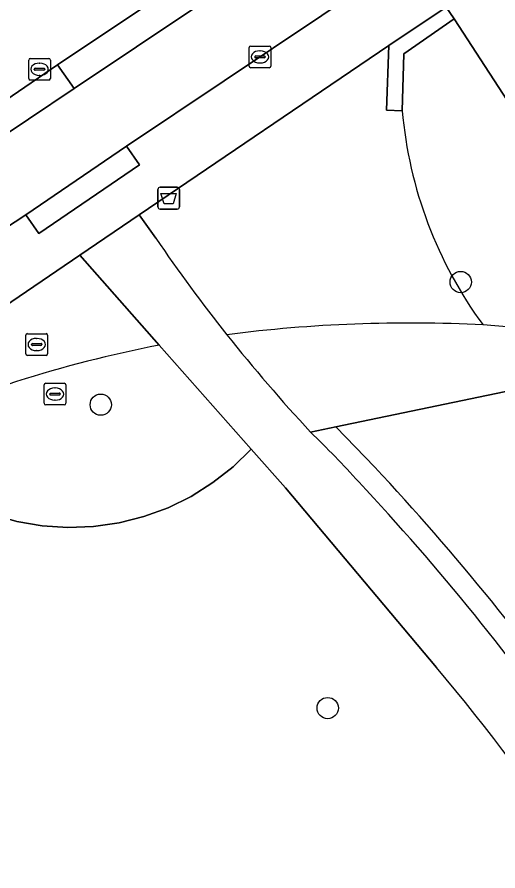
# Model space of a CAD drawing. Extents: x 160663 to 161506, y 382245 to 383291.
# Drawn here: x 161356.89 to 161378.99, y 382421.3 to 382460.57 of the extents above; entities that cross this region are included whole.
import ezdxf

# ---------------------------------------------------------------- set-up
doc = ezdxf.new("R2010")
doc.units = 0
for name, color, linetype in [('IMGEO_Afvalbak', 7, 'Continuous'), ('IMGEO_Boom', 7, 'Continuous'), ('IMGEO_Fietspad_gesloten', 7, 'Continuous'), ('IMGEO_Groenvoorziening', 7, 'Continuous'), ('IMGEO_Kolk', 7, 'Continuous'), ('IMGEO_Muur', 7, 'Continuous'), ('IMGEO_Rijbaan_lokaal_gesloten', 7, 'Continuous'), ('IMGEO_Rioolput', 7, 'Continuous'), ('IMGEO_Verkeerseiland_gesloten', 7, 'Continuous'), ('IMGEO_Voetpad_gesloten', 7, 'Continuous'), ('IMGEO_Voetpad_open', 7, 'Continuous'), ('IMGEO_Waterloop', 7, 'Continuous')]:
    doc.layers.add(name, color=color, linetype=linetype)

msp = doc.modelspace()

# ---------------------------------------------------------------- linework, layer by layer
at = {"layer": 'IMGEO_Afvalbak'}
for p, q in [((161363.363, 382451.842), (161363.363, 382452.642)), ((161363.363, 382452.642), (161363.363, 382451.842)), ((161363.463, 382452.742), (161364.253, 382452.742)), ((161364.253, 382452.742), (161363.463, 382452.742)), ((161364.353, 382452.642), (161364.353, 382451.842)), ((161364.353, 382451.842), (161364.353, 382452.642)), ((161364.253, 382451.742), (161363.463, 382451.742)), ((161363.463, 382451.742), (161364.253, 382451.742))]:
    msp.add_line(p, q, dxfattribs=at)
msp.add_lwpolyline([(161363.506, 382452.456), (161364.21, 382452.456), (161364.061, 382451.986), (161363.655, 382451.986), (161363.506, 382452.456)], dxfattribs=at)
for centre, start, end in [((161363.463, 382452.642), 90, 180), ((161363.463, 382452.642), 90, 180), ((161364.253, 382452.642), 0, 90), ((161364.253, 382452.642), 360, 90), ((161363.463, 382451.842), 180, 270), ((161363.463, 382451.842), 180, 270), ((161364.253, 382451.842), 270, 0), ((161364.253, 382451.842), 270, 0)]:
    msp.add_arc(centre, 0.1, start, end, dxfattribs=at)
at = {"layer": 'IMGEO_Boom'}
for centre in [(161377.277, 382448.383), (161360.741, 382442.743), (161371.167, 382428.787)]:
    msp.add_circle(centre, 0.489, dxfattribs=at)
at = {"layer": 'IMGEO_Fietspad_gesloten'}
msp.add_lwpolyline([(161350.82, 382447.225), (161357.301, 382451.48), (161361.92, 382454.641), (161375.391, 382463.662), (161373.885, 382466.919), (161359.51, 382457.293), (161355.3, 382454.467), (161347.847, 382449.384)], dxfattribs=at)
at = {"layer": 'IMGEO_Groenvoorziening'}
for points in [[(161376.982, 382460.491), (161374.667, 382458.884), (161374.592, 382456.265)], [(161386.918, 382445.183), (161376.982, 382460.491)], [(161374.592, 382456.265), (161373.87, 382456.289), (161373.971, 382459.261), (161362.505, 382451.469), (161363.27, 382450.395)], [(161363.43, 382445.48), (161359.775, 382449.613), (161349.621, 382442.712), (161350.266, 382441.723), (161350.542, 382441.384)], [(161350.542, 382441.384), (161351.011, 382440.806), (161351.262, 382440.56), (161351.719, 382440.091), (161352.626, 382439.335), (161353.608, 382438.679), (161354.653, 382438.128), (161355.75, 382437.69), (161356.887, 382437.369), (161358.051, 382437.169), (161359.229, 382437.091), (161360.41, 382437.137), (161361.579, 382437.306), (161362.723, 382437.596), (161363.832, 382438.005), (161364.891, 382438.527), (161365.89, 382439.157), (161366.818, 382439.887), (161367.657, 382440.7), (161363.43, 382445.48)], [(161370.379, 382441.484), (161371.537, 382441.725), (161387.016, 382444.945), (161386.918, 382445.183)], [(161398.008, 382410.364), (161394.901, 382422.428), (161394.216, 382422.083), (161393.475, 382421.889), (161392.709, 382421.852), (161392.178, 382421.922), (161391.517, 382421.984), (161391.102, 382422.139), (161390.561, 382422.523), (161390.237, 382422.929), (161388.442, 382426.754), (161388.645, 382428.375), (161388.873, 382429.161), (161389.363, 382430.281), (161390.028, 382430.66), (161390.757, 382430.893), (161391.519, 382430.969), (161392.494, 382430.832), (161390.055, 382437.691), (161387.016, 382444.945), (161371.537, 382441.725), (161373.327, 382439.877)], [(161376.16, 382430.658), (161369.226, 382438.926), (161367.657, 382440.7), (161366.818, 382439.887), (161365.89, 382439.157), (161364.891, 382438.527), (161363.832, 382438.005), (161362.723, 382437.596), (161361.579, 382437.306), (161360.41, 382437.137), (161359.229, 382437.091), (161358.051, 382437.169), (161356.887, 382437.369), (161355.75, 382437.69), (161354.653, 382438.128), (161353.608, 382438.679), (161352.626, 382439.335), (161351.719, 382440.091), (161351.262, 382440.56), (161351.011, 382440.806), (161350.542, 382441.384), (161350.266, 382441.723), (161349.621, 382442.712), (161348.58, 382442.005)], [(161373.327, 382439.877), (161371.537, 382441.725), (161370.379, 382441.484)]]:
    msp.add_lwpolyline(points, dxfattribs=at)
for centre, radius, start, end in [((161393.991, 382457.947), 19.472, 184.9566, 216.3388), ((161393.991, 382457.947), 19.472, 184.9566, 216.3388), ((161426.649, 382493.632), 76.722, 214.3016, 218.4142), ((161374.893, 382381.195), 65.304, 87.00441, 97.35443), ((161374.893, 382381.195), 65.304, 87.00441, 97.35443), ((161374.427, 382388.298), 58.241, 77.615, 86.18069), ((161374.427, 382388.298), 58.241, 77.615, 86.18069), ((161425.939, 382493.091), 75.83, 218.42701, 222.8872), ((161374.469, 382388.422), 58.116, 100.94976, 114.31232), ((161374.469, 382388.422), 58.116, 100.94976, 114.31232), ((161332.036, 382402.145), 54.934, 42.4096, 45.7345), ((161288.305, 382360.529), 116.297, 26.94006, 43.02292), ((161288.305, 382360.529), 116.297, 26.94006, 43.02292), ((161288.227, 382360.471), 115.393, 26.94826, 43.01745), ((161307.503, 382372.638), 89.889, 25.93926, 40.2004)]:
    msp.add_arc(centre, radius, start, end, dxfattribs=at)
at = {"layer": 'IMGEO_Kolk'}
for p, q in [((161367.631, 382459.239), (161368.483, 382459.239)), ((161367.556, 382458.313), (161367.556, 382459.165)), ((161368.044, 382459.019), (161368.069, 382459.019)), ((161368.557, 382459.165), (161368.557, 382458.313)), ((161367.815, 382458.733), (161367.815, 382458.745)), ((161368.253, 382458.696), (161367.855, 382458.696)), ((161367.858, 382458.782), (161368.256, 382458.782)), ((161368.067, 382458.459), (161368.042, 382458.459)), ((161368.299, 382458.745), (161368.299, 382458.733)), ((161368.483, 382458.239), (161367.631, 382458.239))]:
    msp.add_line(p, q, dxfattribs=at)
for points in [[(161367.631, 382459.239), (161368.483, 382459.239)], [(161367.556, 382458.313), (161367.556, 382459.165)], [(161368.557, 382459.165), (161368.557, 382458.313)], [(161368.483, 382458.239), (161367.631, 382458.239)]]:
    msp.add_lwpolyline(points, dxfattribs=at)
for centre, radius, start, end in [((161367.633, 382459.163), 0.0765, 91.552, 178.448), ((161367.633, 382459.163), 0.0765, 91.552, 178.448), ((161368.481, 382459.163), 0.0765, 1.552, 88.448), ((161368.481, 382459.163), 0.0765, 1.552, 88.448), ((161367.855, 382458.742), 0.0403, 85.8775, 175.7526), ((161367.852, 382458.732), 0.0366, 178.938, 274.7102), ((161368.256, 382458.739), 0.043, 264.8664, 352.4533), ((161368.26, 382458.744), 0.0386, 1.7309, 96.639), ((161367.633, 382458.315), 0.0765, 181.552, 268.448), ((161367.633, 382458.315), 0.0765, 181.552, 268.448), ((161368.481, 382458.315), 0.0765, 271.552, 358.448), ((161368.481, 382458.315), 0.0765, 271.552, 358.448)]:
    msp.add_arc(centre, radius, start, end, dxfattribs=at)
for centre, major_axis, ratio, start_param, end_param in [((161368.043, 382458.739), (-0.387, 0.002), 0.722429, 4.712389, 7.853982), ((161368.068, 382458.739), (-0.39, 0.002), 0.717154, 1.570796, 4.712389)]:
    msp.add_ellipse(centre, major_axis=major_axis, ratio=ratio, start_param=start_param, end_param=end_param, dxfattribs=at)
at = {"layer": 'IMGEO_Muur'}
msp.add_lwpolyline([(161376.982, 382460.491), (161376.607, 382461.032), (161373.971, 382459.261), (161373.87, 382456.289), (161374.592, 382456.265), (161374.667, 382458.884)], close=True, dxfattribs=at)
at = {"layer": 'IMGEO_Rijbaan_lokaal_gesloten'}
msp.add_lwpolyline([(161354.569, 382455.526), (161358.757, 382458.372), (161373.328, 382468.124), (161371.139, 382472.862), (161362.763, 382467.259), (161354.52, 382461.788), (161351.489, 382459.795), (161345.878, 382456.043), (161343.125, 382454.19), (161342.246, 382453.562), (161335.612, 382449.117), (161338.48, 382444.742)], close=True, dxfattribs=at)
at = {"layer": 'IMGEO_Rioolput'}
for p, q in [((161357.427, 382457.745), (161357.427, 382458.597)), ((161357.502, 382458.671), (161358.354, 382458.671)), ((161357.915, 382458.451), (161357.94, 382458.451)), ((161358.428, 382458.597), (161358.428, 382457.745)), ((161357.686, 382458.165), (161357.686, 382458.177)), ((161358.124, 382458.128), (161357.726, 382458.128)), ((161357.729, 382458.214), (161358.127, 382458.214)), ((161358.17, 382458.177), (161358.17, 382458.165)), ((161358.354, 382457.671), (161357.502, 382457.671)), ((161357.938, 382457.891), (161357.913, 382457.891)), ((161357.296, 382445.084), (161357.296, 382445.936)), ((161357.371, 382446.01), (161358.223, 382446.01)), ((161358.297, 382445.936), (161358.297, 382445.084)), ((161357.555, 382445.504), (161357.555, 382445.516)), ((161357.993, 382445.467), (161357.595, 382445.467)), ((161357.598, 382445.553), (161357.996, 382445.553)), ((161357.784, 382445.79), (161357.809, 382445.79)), ((161358.039, 382445.516), (161358.039, 382445.504)), ((161357.807, 382445.23), (161357.782, 382445.23)), ((161358.223, 382445.01), (161357.371, 382445.01)), ((161358.135, 382442.806), (161358.135, 382443.658)), ((161358.21, 382443.732), (161359.062, 382443.732)), ((161358.623, 382443.512), (161358.648, 382443.512)), ((161359.136, 382443.658), (161359.136, 382442.806)), ((161358.394, 382443.226), (161358.394, 382443.238)), ((161358.832, 382443.189), (161358.434, 382443.189)), ((161358.437, 382443.275), (161358.835, 382443.275)), ((161358.878, 382443.238), (161358.878, 382443.226)), ((161359.062, 382442.732), (161358.21, 382442.732)), ((161358.646, 382442.952), (161358.621, 382442.952))]:
    msp.add_line(p, q, dxfattribs=at)
for points in [[(161357.427, 382457.745), (161357.427, 382458.597)], [(161357.502, 382458.671), (161358.354, 382458.671)], [(161358.428, 382458.597), (161358.428, 382457.745)], [(161358.354, 382457.671), (161357.502, 382457.671)], [(161357.296, 382445.084), (161357.296, 382445.936)], [(161357.371, 382446.01), (161358.223, 382446.01)], [(161358.297, 382445.936), (161358.297, 382445.084)], [(161358.223, 382445.01), (161357.371, 382445.01)], [(161358.135, 382442.806), (161358.135, 382443.658)], [(161358.21, 382443.732), (161359.062, 382443.732)], [(161359.136, 382443.658), (161359.136, 382442.806)], [(161359.062, 382442.732), (161358.21, 382442.732)]]:
    msp.add_lwpolyline(points, dxfattribs=at)
for centre, radius, start, end in [((161357.504, 382458.595), 0.0765, 91.552, 178.448), ((161357.504, 382458.595), 0.0765, 91.552, 178.448), ((161358.352, 382458.595), 0.0765, 1.552, 88.448), ((161358.352, 382458.595), 0.0765, 1.552, 88.448), ((161357.726, 382458.174), 0.0403, 85.8775, 175.7526), ((161357.723, 382458.164), 0.0366, 178.938, 274.7102), ((161358.127, 382458.171), 0.043, 264.8664, 352.4533), ((161358.131, 382458.176), 0.0386, 1.7309, 96.639), ((161357.504, 382457.747), 0.0765, 181.552, 268.448), ((161357.504, 382457.747), 0.0765, 181.552, 268.448), ((161358.352, 382457.747), 0.0765, 271.552, 358.448), ((161358.352, 382457.747), 0.0765, 271.552, 358.448), ((161357.373, 382445.934), 0.0765, 91.552, 178.448), ((161357.373, 382445.934), 0.0765, 91.552, 178.448), ((161358.221, 382445.934), 0.0765, 1.552, 88.448), ((161358.221, 382445.934), 0.0765, 1.552, 88.448), ((161357.595, 382445.513), 0.0403, 85.8775, 175.7526), ((161357.592, 382445.503), 0.0366, 178.938, 274.7102), ((161357.996, 382445.51), 0.043, 264.8664, 352.4533), ((161358, 382445.515), 0.0386, 1.7309, 96.639), ((161357.373, 382445.086), 0.0765, 181.552, 268.448), ((161357.373, 382445.086), 0.0765, 181.552, 268.448), ((161358.221, 382445.086), 0.0765, 271.552, 358.448), ((161358.221, 382445.086), 0.0765, 271.552, 358.448), ((161358.212, 382443.656), 0.0765, 91.552, 178.448), ((161358.212, 382443.656), 0.0765, 91.552, 178.448), ((161359.06, 382443.656), 0.0765, 1.552, 88.448), ((161359.06, 382443.656), 0.0765, 1.552, 88.448), ((161358.434, 382443.235), 0.0403, 85.8775, 175.7526), ((161358.431, 382443.225), 0.0366, 178.938, 274.7102), ((161358.835, 382443.232), 0.043, 264.8664, 352.4533), ((161358.839, 382443.237), 0.0386, 1.7309, 96.639), ((161358.212, 382442.808), 0.0765, 181.552, 268.448), ((161358.212, 382442.808), 0.0765, 181.552, 268.448), ((161359.06, 382442.808), 0.0765, 271.552, 358.448), ((161359.06, 382442.808), 0.0765, 271.552, 358.448)]:
    msp.add_arc(centre, radius, start, end, dxfattribs=at)
for centre, major_axis, ratio, start_param, end_param in [((161357.914, 382458.171), (-0.387, 0.002), 0.722429, 4.712389, 7.853982), ((161357.939, 382458.171), (-0.39, 0.002), 0.717154, 1.570796, 4.712389), ((161357.783, 382445.51), (-0.387, 0.002), 0.722429, 4.712389, 7.853982), ((161357.808, 382445.51), (-0.39, 0.002), 0.717154, 1.570796, 4.712389), ((161358.622, 382443.232), (-0.387, 0.002), 0.722429, 4.712389, 7.853982), ((161358.647, 382443.232), (-0.39, 0.002), 0.717154, 1.570796, 4.712389)]:
    msp.add_ellipse(centre, major_axis=major_axis, ratio=ratio, start_param=start_param, end_param=end_param, dxfattribs=at)
at = {"layer": 'IMGEO_Verkeerseiland_gesloten'}
msp.add_lwpolyline([(161373.885, 382466.919), (161373.328, 382468.124), (161358.757, 382458.372), (161359.51, 382457.293)], close=True, dxfattribs=at)
at = {"layer": 'IMGEO_Voetpad_gesloten'}
msp.add_lwpolyline([(161363.27, 382450.395), (161362.505, 382451.469), (161359.775, 382449.613), (161363.43, 382445.48), (161367.657, 382440.7), (161369.226, 382438.926), (161376.16, 382430.658)], dxfattribs=at)
for centre, radius, start, end in [((161426.649, 382493.632), 76.722, 214.3016, 218.4142), ((161425.939, 382493.091), 75.83, 218.42701, 222.8872), ((161332.036, 382402.145), 54.934, 42.4096, 45.7345), ((161288.227, 382360.471), 115.393, 26.94826, 43.01745), ((161307.503, 382372.638), 89.889, 25.93926, 40.2004)]:
    msp.add_arc(centre, radius, start, end, dxfattribs=at)
at = {"layer": 'IMGEO_Voetpad_open'}
msp.add_lwpolyline([(161348.58, 382442.005), (161349.621, 382442.712), (161359.775, 382449.613), (161362.505, 382451.469), (161373.971, 382459.261), (161376.607, 382461.032), (161375.391, 382463.662), (161361.92, 382454.641), (161362.513, 382453.774), (161357.894, 382450.613), (161357.301, 382451.48), (161350.82, 382447.225)], dxfattribs=at)
for points in [[(161358.757, 382458.372), (161354.569, 382455.526), (161355.3, 382454.467), (161359.51, 382457.293)], [(161361.92, 382454.641), (161357.301, 382451.48), (161357.894, 382450.613), (161362.513, 382453.774)]]:
    msp.add_lwpolyline(points, close=True, dxfattribs=at)
at = {"layer": 'IMGEO_Waterloop'}
msp.add_lwpolyline([(161353.185, 382519.79), (161354.335, 382515.713), (161356.157, 382509.786), (161359.972, 382499.776), (161369.483, 382476.376), (161369.61, 382476.035), (161369.806, 382475.745), (161371.139, 382472.862), (161373.328, 382468.124), (161373.885, 382466.919), (161375.391, 382463.662), (161376.607, 382461.032), (161376.982, 382460.491), (161386.918, 382445.183), (161387.016, 382444.945), (161390.055, 382437.691), (161392.494, 382430.832), (161394.901, 382422.428), (161398.008, 382410.364)], dxfattribs=at)

doc.saveas('drawing.dxf')
